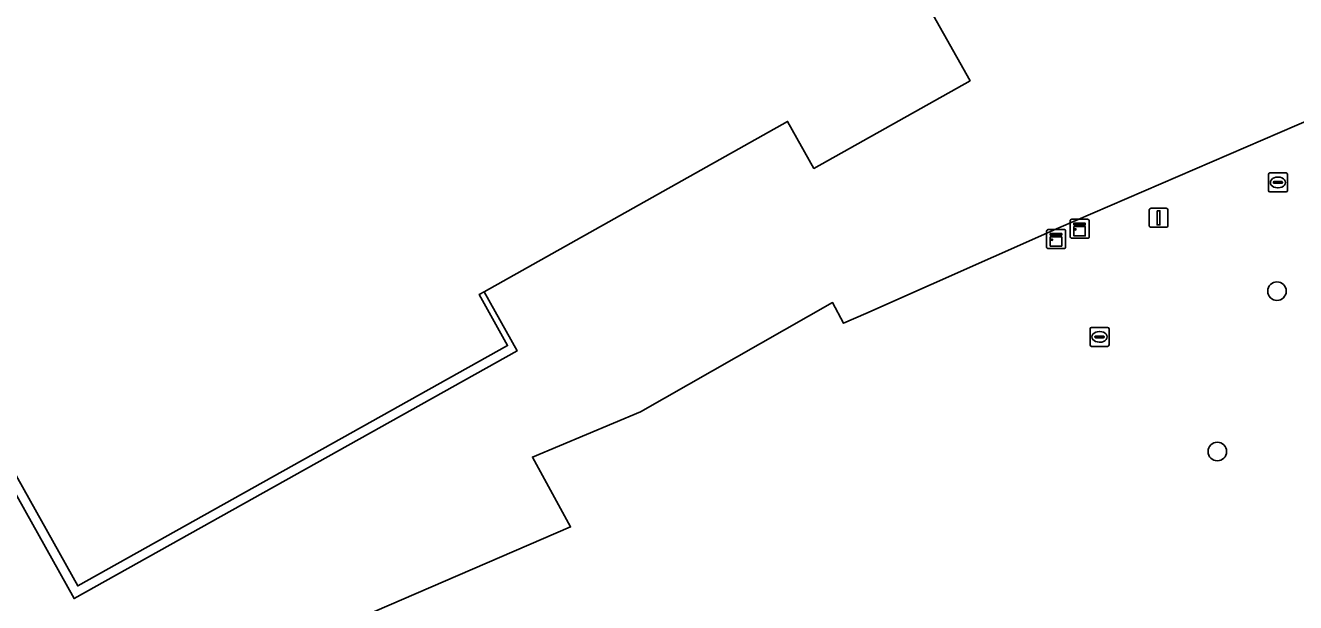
# Model space of a CAD drawing. Extents: x 161087 to 161926, y 382572 to 383873.
# Drawn here: x 161614.7 to 161681.6, y 383253.7 to 383284.1 of the extents above; entities that cross this region are included whole.
import ezdxf

# ---------------------------------------------------------------- set-up
doc = ezdxf.new("R2010")
doc.units = 0
for name, color, linetype in [('IMGEO_Boom', 7, 'Continuous'), ('IMGEO_Brandkraan', 7, 'Continuous'), ('IMGEO_Erf', 7, 'Continuous'), ('IMGEO_Kast', 7, 'Continuous'), ('IMGEO_Kolk', 7, 'Continuous'), ('IMGEO_Lichtmast', 7, 'Continuous'), ('IMGEO_Pand', 7, 'Continuous'), ('IMGEO_Pand_overbouw', 7, 'Continuous'), ('IMGEO_Voetgangersgebied_open', 7, 'Continuous')]:
    doc.layers.add(name, color=color, linetype=linetype)

msp = doc.modelspace()

# ---------------------------------------------------------------- linework, layer by layer
at = {"layer": 'IMGEO_Boom'}
for centre in [(161680.658, 383270.081), (161677.513, 383261.622)]:
    msp.add_circle(centre, 0.489, dxfattribs=at)
at = {"layer": 'IMGEO_Brandkraan'}
for p, q in [((161680.209, 383275.388), (161680.209, 383276.24)), ((161680.284, 383276.314), (161681.136, 383276.314)), ((161680.468, 383275.808), (161680.468, 383275.82)), ((161680.906, 383275.771), (161680.508, 383275.771)), ((161680.511, 383275.857), (161680.909, 383275.857)), ((161680.697, 383276.094), (161680.722, 383276.094)), ((161680.952, 383275.82), (161680.952, 383275.808)), ((161681.21, 383276.24), (161681.21, 383275.388)), ((161681.136, 383275.314), (161680.284, 383275.314)), ((161680.72, 383275.534), (161680.695, 383275.534))]:
    msp.add_line(p, q, dxfattribs=at)
for points in [[(161680.209, 383275.388), (161680.209, 383276.24)], [(161680.284, 383276.314), (161681.136, 383276.314)], [(161681.21, 383276.24), (161681.21, 383275.388)], [(161681.136, 383275.314), (161680.284, 383275.314)]]:
    msp.add_lwpolyline(points, dxfattribs=at)
for centre, radius, start, end in [((161680.286, 383276.238), 0.0765, 91.55205, 178.44795), ((161680.286, 383276.238), 0.0765, 91.55205, 178.44795), ((161680.508, 383275.817), 0.0403, 85.87752, 175.75265), ((161680.505, 383275.807), 0.0366, 178.93798, 274.71019), ((161680.909, 383275.814), 0.043, 264.86636, 352.45326), ((161680.913, 383275.819), 0.0386, 1.73085, 96.63898), ((161681.134, 383276.238), 0.0765, 1.55205, 88.44795), ((161681.134, 383276.238), 0.0765, 1.55205, 88.44795), ((161680.286, 383275.39), 0.0765, 181.55205, 268.44795), ((161680.286, 383275.39), 0.0765, 181.55205, 268.44795), ((161681.134, 383275.39), 0.0765, 271.55205, 358.44795), ((161681.134, 383275.39), 0.0765, 271.55205, 358.44795)]:
    msp.add_arc(centre, radius, start, end, dxfattribs=at)
for centre, major_axis, ratio, start_param, end_param in [((161680.696, 383275.814), (-0.387, 0.002), 0.722429, 4.712389, 7.853982), ((161680.721, 383275.814), (-0.39, 0.002), 0.717154, 1.570796, 4.712389)]:
    msp.add_ellipse(centre, major_axis=major_axis, ratio=ratio, start_param=start_param, end_param=end_param, dxfattribs=at)
at = {"layer": 'IMGEO_Erf'}
for points in [[(161654.421, 383299.071), (161664.476, 383281.173), (161656.246, 383276.55), (161654.854, 383279.029), (161638.859, 383270.042), (161638.597, 383269.895), (161640.098, 383267.211), (161617.434, 383254.536), (161609.43, 383268.85), (161609.003, 383268.61), (161604.665, 383266.166), (161591.129, 383290.286)], [(161589.763, 383290.481), (161605.553, 383262.644), (161605.771, 383262.761), (161607.816, 383259.172), (161607.595, 383259.045), (161612.725, 383250), (161613.468, 383248.69), (161614.226, 383247.354), (161619.707, 383249.567), (161620.744, 383247.847), (161625.724, 383250), (161643.415, 383257.649), (161641.408, 383261.33), (161647.094, 383263.721), (161657.229, 383269.478), (161657.81, 383268.389), (161658.976, 383268.91), (161669.162, 383273.421), (161701.415, 383287.367)]]:
    msp.add_lwpolyline(points, dxfattribs=at)
at = {"layer": 'IMGEO_Kast'}
for p, q in [((161669.757, 383272.944), (161669.757, 383273.785)), ((161669.757, 383273.785), (161669.757, 383272.944)), ((161669.832, 383273.869), (161670.673, 383273.869)), ((161670.673, 383273.869), (161669.832, 383273.869)), ((161670.757, 383273.794), (161670.757, 383272.953)), ((161670.757, 383272.953), (161670.757, 383273.794)), ((161668.514, 383272.404), (161668.514, 383273.245)), ((161668.514, 383273.245), (161668.514, 383272.404)), ((161668.589, 383273.329), (161669.43, 383273.329)), ((161669.43, 383273.329), (161668.589, 383273.329)), ((161669.514, 383273.254), (161669.514, 383272.413)), ((161669.514, 383272.413), (161669.514, 383273.254)), ((161670.682, 383272.869), (161669.841, 383272.869)), ((161669.841, 383272.869), (161670.682, 383272.869)), ((161669.439, 383272.329), (161668.598, 383272.329)), ((161668.598, 383272.329), (161669.439, 383272.329))]:
    msp.add_line(p, q, dxfattribs=at)
for points in [[(161668.709, 383273.119), (161669.309, 383273.119), (161669.309, 383273.034), (161668.709, 383273.034), (161668.709, 383273.119)], [(161669.952, 383273.659), (161670.552, 383273.659), (161670.552, 383273.574), (161669.952, 383273.574), (161669.952, 383273.659)], [(161669.952, 383273.484), (161670.552, 383273.484), (161670.552, 383272.995), (161669.952, 383272.995), (161669.952, 383273.484)], [(161668.709, 383272.944), (161669.309, 383272.944), (161669.309, 383272.455), (161668.709, 383272.455), (161668.709, 383272.944)]]:
    msp.add_lwpolyline(points, dxfattribs=at)
for centre in [(161670.036, 383273.333), (161668.793, 383272.793)]:
    msp.add_circle(centre, 0.0377, dxfattribs=at)
for centre, start, end in [((161669.835, 383273.791), 92.4484, 184.28452), ((161669.835, 383273.791), 92.4484, 184.28452), ((161670.679, 383273.791), 2.4484, 94.28452), ((161670.679, 383273.791), 2.4484, 94.28452), ((161668.592, 383273.251), 92.4484, 184.28452), ((161668.592, 383273.251), 92.4484, 184.28452), ((161669.436, 383273.251), 2.4484, 94.28452), ((161669.436, 383273.251), 2.4484, 94.28452), ((161669.436, 383272.407), 272.4484, 4.28452), ((161669.436, 383272.407), 272.4484, 4.28452), ((161669.835, 383272.947), 182.4484, 274.28452), ((161669.835, 383272.947), 182.4484, 274.28452), ((161670.679, 383272.947), 272.4484, 4.28452), ((161670.679, 383272.947), 272.4484, 4.28452), ((161668.592, 383272.407), 182.4484, 274.28452), ((161668.592, 383272.407), 182.4484, 274.28452)]:
    msp.add_arc(centre, 0.0779, start, end, dxfattribs=at)
at = {"layer": 'IMGEO_Kolk'}
for p, q in [((161670.805, 383267.242), (161670.805, 383268.094)), ((161670.88, 383268.168), (161671.732, 383268.168)), ((161671.293, 383267.948), (161671.318, 383267.948)), ((161671.806, 383268.094), (161671.806, 383267.242)), ((161671.732, 383267.168), (161670.88, 383267.168)), ((161671.064, 383267.662), (161671.064, 383267.674)), ((161671.502, 383267.625), (161671.104, 383267.625)), ((161671.107, 383267.711), (161671.505, 383267.711)), ((161671.316, 383267.388), (161671.291, 383267.388)), ((161671.548, 383267.674), (161671.548, 383267.662))]:
    msp.add_line(p, q, dxfattribs=at)
for points in [[(161670.805, 383267.242), (161670.805, 383268.094)], [(161670.88, 383268.168), (161671.732, 383268.168)], [(161671.806, 383268.094), (161671.806, 383267.242)], [(161671.732, 383267.168), (161670.88, 383267.168)]]:
    msp.add_lwpolyline(points, dxfattribs=at)
for centre, radius, start, end in [((161670.882, 383268.092), 0.0765, 91.55205, 178.44795), ((161670.882, 383268.092), 0.0765, 91.55205, 178.44795), ((161671.73, 383268.092), 0.0765, 1.55205, 88.44795), ((161671.73, 383268.092), 0.0765, 1.55205, 88.44795), ((161670.882, 383267.244), 0.0765, 181.55205, 268.44795), ((161670.882, 383267.244), 0.0765, 181.55205, 268.44795), ((161671.104, 383267.671), 0.0403, 85.87752, 175.75265), ((161671.101, 383267.661), 0.0366, 178.93798, 274.71019), ((161671.505, 383267.668), 0.043, 264.86636, 352.45326), ((161671.509, 383267.673), 0.0386, 1.73085, 96.63898), ((161671.73, 383267.244), 0.0765, 271.55205, 358.44795), ((161671.73, 383267.244), 0.0765, 271.55205, 358.44795)]:
    msp.add_arc(centre, radius, start, end, dxfattribs=at)
for centre, major_axis, ratio, start_param, end_param in [((161671.292, 383267.668), (-0.387, 0.002), 0.722429, 4.712389, 7.853982), ((161671.317, 383267.668), (-0.39, 0.002), 0.717154, 1.570796, 4.712389)]:
    msp.add_ellipse(centre, major_axis=major_axis, ratio=ratio, start_param=start_param, end_param=end_param, dxfattribs=at)
at = {"layer": 'IMGEO_Lichtmast'}
for p, q in [((161674.021, 383274.45), (161674.811, 383274.45)), ((161674.811, 383274.45), (161674.021, 383274.45)), ((161673.921, 383273.55), (161673.921, 383274.35)), ((161673.921, 383274.35), (161673.921, 383273.55)), ((161674.911, 383274.35), (161674.911, 383273.55)), ((161674.911, 383273.55), (161674.911, 383274.35)), ((161674.811, 383273.45), (161674.021, 383273.45)), ((161674.021, 383273.45), (161674.811, 383273.45))]:
    msp.add_line(p, q, dxfattribs=at)
msp.add_lwpolyline([(161674.341, 383274.325), (161674.491, 383274.325), (161674.491, 383273.575), (161674.341, 383273.575), (161674.341, 383274.325)], dxfattribs=at)
for centre, start, end in [((161674.021, 383274.35), 90, 180), ((161674.021, 383274.35), 90, 180), ((161674.811, 383274.35), 0, 90), ((161674.811, 383274.35), 360, 90), ((161674.021, 383273.55), 180, 270), ((161674.021, 383273.55), 180, 270), ((161674.811, 383273.55), 270, 0), ((161674.811, 383273.55), 270, 0)]:
    msp.add_arc(centre, 0.1, start, end, dxfattribs=at)
at = {"layer": 'IMGEO_Pand'}
msp.add_lwpolyline([(161592.275, 383294.054), (161592.994, 383292.772), (161590.517, 383291.377), (161591.129, 383290.286), (161604.665, 383266.166), (161609.003, 383268.61), (161609.43, 383268.85), (161617.434, 383254.536), (161640.098, 383267.211), (161638.597, 383269.895), (161638.859, 383270.042), (161654.854, 383279.029), (161656.246, 383276.55), (161664.476, 383281.173), (161654.421, 383299.071), (161650.887, 383297.086), (161640.986, 383314.71)], dxfattribs=at)
at = {"layer": 'IMGEO_Pand_overbouw'}
msp.add_lwpolyline([(161638.859, 383270.042), (161638.597, 383269.895), (161640.098, 383267.211), (161617.434, 383254.536), (161609.43, 383268.85), (161609.003, 383268.61), (161617.245, 383253.869), (161640.599, 383266.93)], close=True, dxfattribs=at)
at = {"layer": 'IMGEO_Voetgangersgebied_open'}
msp.add_lwpolyline([(161701.415, 383287.367), (161669.162, 383273.421), (161658.976, 383268.91), (161657.81, 383268.389), (161657.229, 383269.478), (161647.094, 383263.721), (161641.408, 383261.33), (161643.415, 383257.649), (161625.724, 383250), (161620.744, 383247.847), (161619.707, 383249.567), (161614.226, 383247.354), (161613.468, 383248.69), (161610.183, 383247.717), (161607.487, 383246.967), (161609.909, 383242.711), (161611.249, 383243.024), (161613.453, 383243.539), (161622.68, 383245.696), (161628.788, 383247.124), (161650.647, 383252.251)], dxfattribs=at)

doc.saveas('drawing.dxf')
